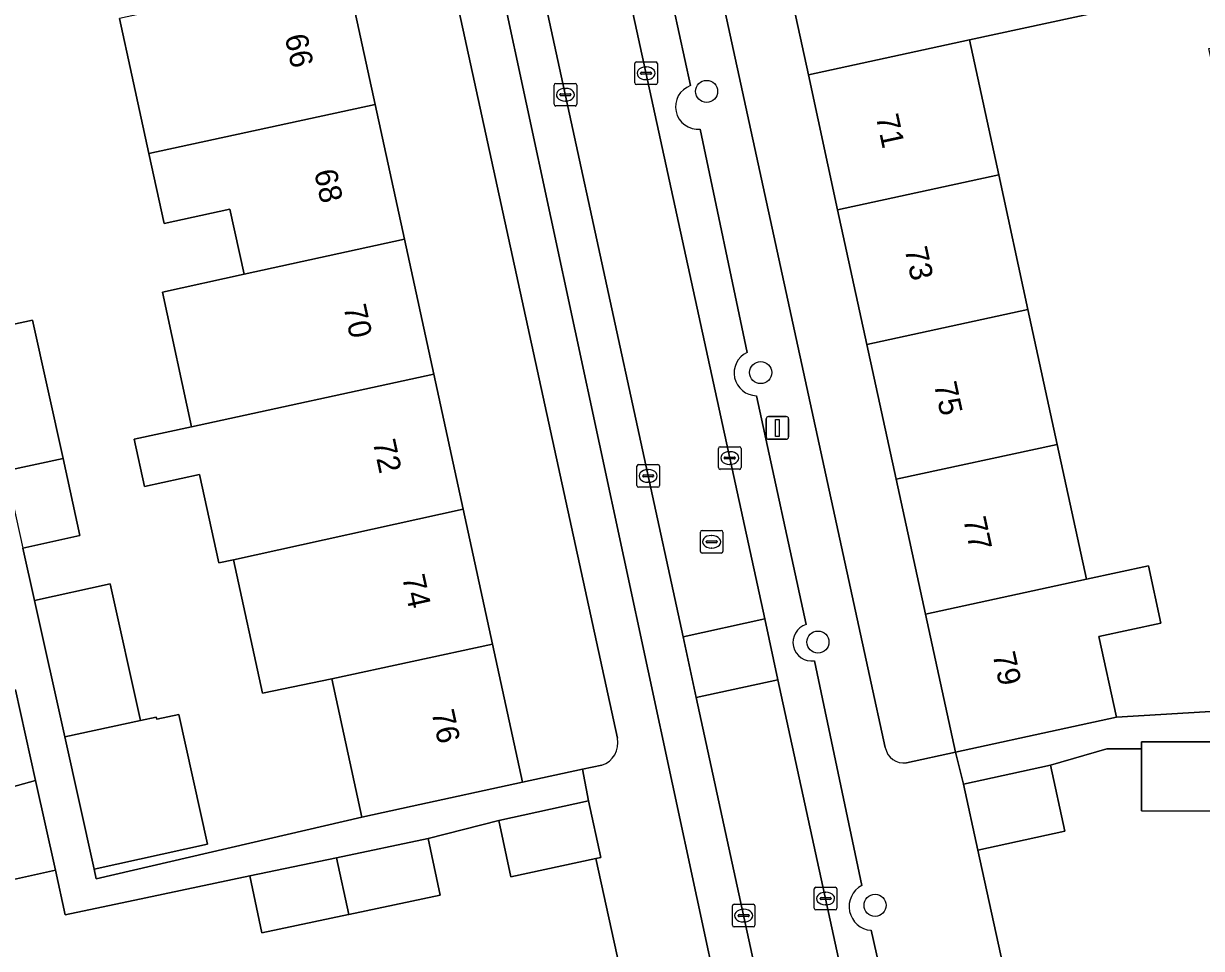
# Model space of a CAD drawing. Extents: x 159053 to 160042, y 380449 to 381423.
# Drawn here: x 159742.8 to 159794.9, y 380895 to 380935.9 of the extents above; entities that cross this region are included whole.
import ezdxf

# ---------------------------------------------------------------- set-up
doc = ezdxf.new("R2010")
doc.units = 0
for name, color, linetype in [('IMGEO_Boom', 7, 'Continuous'), ('IMGEO_Erf', 7, 'Continuous'), ('IMGEO_Kolk', 7, 'Continuous'), ('IMGEO_Lichtmast', 7, 'Continuous'), ('IMGEO_Muur', 7, 'Continuous'), ('IMGEO_Pand', 7, 'Continuous'), ('IMGEO_Pand_nummerreeks', 7, 'Continuous'), ('IMGEO_Parkeervlak_open', 7, 'Continuous'), ('IMGEO_Rijbaan_lokaal_open', 7, 'Continuous'), ('IMGEO_Rioolput', 7, 'Continuous'), ('IMGEO_Voetpad_open', 7, 'Continuous')]:
    doc.layers.add(name, color=color, linetype=linetype)

msp = doc.modelspace()

# ---------------------------------------------------------------- linework, layer by layer
at = {"layer": 'IMGEO_Boom'}
for centre in [(159773.046, 380932.921), (159775.44, 380920.485), (159777.974, 380908.561), (159780.504, 380896.917)]:
    msp.add_circle(centre, 0.489, dxfattribs=at)
at = {"layer": 'IMGEO_Erf'}
for points in [[(159773.665, 380951.545), (159772.37, 380957.51), (159771.074, 380963.473), (159769.779, 380969.437), (159768.483, 380975.402), (159767.188, 380981.365), (159765.892, 380987.33), (159764.565, 380993.44), (159761.527, 380992.896), (159763.76, 380982.861), (159780.956, 380903.896)], [(159749.128, 380992.969), (159746.611, 380992.407), (159745.658, 380992.226), (159745.724, 380991.92), (159745.456, 380991.862), (159746.717, 380986.057), (159748.013, 380980.089), (159749.309, 380974.122), (159750.606, 380968.153), (159751.902, 380962.186), (159753.199, 380956.218), (159754.495, 380950.25), (159755.791, 380944.282), (159757.088, 380938.314), (159758.384, 380932.346), (159759.68, 380926.379), (159760.976, 380920.411), (159762.273, 380914.443), (159763.569, 380908.475), (159764.897, 380902.362), (159767.549, 380902.936), (159768.411, 380903.116)], [(159769.108, 380904.305), (159752.372, 380981.031)], [(159781.899, 380903.226), (159784.06, 380903.692), (159782.734, 380909.798), (159781.438, 380915.762), (159780.143, 380921.725), (159778.847, 380927.69), (159777.552, 380933.654), (159776.256, 380939.618), (159774.961, 380945.582), (159773.665, 380951.545)], [(159790.506, 380936.463), (159784.676, 380935.199), (159785.972, 380929.235), (159787.267, 380923.27), (159788.563, 380917.307), (159789.858, 380911.343), (159792.6, 380911.937), (159793.149, 380909.402), (159790.409, 380908.807), (159791.184, 380905.239), (159802.218, 380905.902), (159800.463, 380913.201), (159803.13, 380913.843), (159802.892, 380915.049), (159799.944, 380914.401), (159798.815, 380919.53), (159797.957, 380923.432), (159800.906, 380924.08), (159799.847, 380928.707), (159796.775, 380927.956), (159796.018, 380931.413), (159795.274, 380934.816), (159798.345, 380935.566), (159797.734, 380938.295)], [(159740.682, 380922.255), (159743.222, 380922.807), (159744.577, 380916.687), (159745.305, 380913.276), (159742.793, 380912.72), (159743.306, 380910.402), (159746.658, 380911.144), (159747.997, 380905.095), (159748.695, 380905.246), (159748.717, 380905.148), (159749.685, 380905.363), (159750.955, 380899.62), (159745.939, 380898.51), (159746.033, 380898.084), (159757.794, 380900.818), (159756.465, 380906.933), (159753.389, 380906.309), (159752.109, 380912.201), (159751.463, 380912.061), (159750.614, 380915.971), (159748.17, 380915.441), (159747.716, 380917.532), (159750.259, 380918.083), (159748.966, 380924.034), (159752.577, 380924.837), (159751.953, 380927.709), (159749.04, 380927.076), (159748.367, 380930.172), (159747.613, 380933.639), (159747.069, 380936.14)], [(159796.392, 380901.084), (159792.298, 380901.102), (159792.292, 380903.847), (159790.76, 380903.845), (159788.261, 380903.121), (159788.896, 380900.198), (159785.045, 380899.362), (159787.704, 380887.216), (159793.594, 380887.633), (159793.819, 380887.649), (159793.583, 380890.982), (159795.918, 380891.147)], [(159770.822, 380886.802), (159768.142, 380898.988), (159764.389, 380898.173), (159763.847, 380900.669), (159760.729, 380899.878), (159761.257, 380897.367), (159757.212, 380896.515), (159757.201, 380896.513), (159753.358, 380895.704), (159752.83, 380898.215), (159748.226, 380897.246), (159744.669, 380896.497), (159744.232, 380898.472), (159741.426, 380897.851)]]:
    msp.add_lwpolyline(points, dxfattribs=at)
for centre, radius, start, end in [((159768.081, 380904.108), 1.045, 288.3782, 10.8636), ((159781.769, 380904.041), 0.826, 190.1461, 279.0664)]:
    msp.add_arc(centre, radius, start, end, dxfattribs=at)
at = {"layer": 'IMGEO_Kolk'}
for p, q in [((159769.87, 380933.298), (159769.87, 380934.15)), ((159769.945, 380934.224), (159770.797, 380934.224)), ((159770.871, 380934.15), (159770.871, 380933.298)), ((159770.129, 380933.718), (159770.129, 380933.73)), ((159770.567, 380933.681), (159770.169, 380933.681)), ((159770.172, 380933.767), (159770.57, 380933.767)), ((159770.358, 380934.004), (159770.383, 380934.004)), ((159770.613, 380933.73), (159770.613, 380933.718)), ((159766.299, 380932.35), (159766.299, 380933.202)), ((159766.374, 380933.276), (159767.226, 380933.276)), ((159767.3, 380933.202), (159767.3, 380932.35)), ((159770.797, 380933.224), (159769.945, 380933.224)), ((159770.381, 380933.444), (159770.356, 380933.444)), ((159766.558, 380932.77), (159766.558, 380932.782)), ((159766.996, 380932.733), (159766.598, 380932.733)), ((159766.601, 380932.819), (159766.999, 380932.819)), ((159766.787, 380933.056), (159766.812, 380933.056)), ((159767.042, 380932.782), (159767.042, 380932.77)), ((159767.226, 380932.276), (159766.374, 380932.276)), ((159766.81, 380932.496), (159766.785, 380932.496)), ((159773.572, 380916.278), (159773.572, 380917.13)), ((159773.647, 380917.204), (159774.499, 380917.204)), ((159774.06, 380916.984), (159774.085, 380916.984)), ((159774.573, 380917.13), (159774.573, 380916.278)), ((159773.831, 380916.698), (159773.831, 380916.71)), ((159774.269, 380916.661), (159773.871, 380916.661)), ((159773.874, 380916.747), (159774.272, 380916.747)), ((159774.083, 380916.424), (159774.058, 380916.424)), ((159774.315, 380916.71), (159774.315, 380916.698)), ((159769.962, 380915.486), (159769.962, 380916.338)), ((159770.037, 380916.412), (159770.889, 380916.412)), ((159770.221, 380915.906), (159770.221, 380915.918)), ((159770.264, 380915.955), (159770.662, 380915.955)), ((159770.45, 380916.192), (159770.475, 380916.192)), ((159770.705, 380915.918), (159770.705, 380915.906)), ((159770.963, 380916.338), (159770.963, 380915.486)), ((159774.499, 380916.204), (159773.647, 380916.204)), ((159770.889, 380915.412), (159770.037, 380915.412)), ((159770.659, 380915.869), (159770.261, 380915.869)), ((159770.473, 380915.632), (159770.448, 380915.632)), ((159777.886, 380897.717), (159778.738, 380897.717)), ((159777.811, 380896.791), (159777.811, 380897.643)), ((159778.07, 380897.211), (159778.07, 380897.223)), ((159778.508, 380897.174), (159778.11, 380897.174)), ((159778.113, 380897.26), (159778.511, 380897.26)), ((159778.299, 380897.497), (159778.324, 380897.497)), ((159778.554, 380897.223), (159778.554, 380897.211)), ((159778.812, 380897.643), (159778.812, 380896.791)), ((159774.187, 380896.036), (159774.187, 380896.888)), ((159774.262, 380896.962), (159775.114, 380896.962)), ((159774.675, 380896.742), (159774.7, 380896.742)), ((159775.188, 380896.888), (159775.188, 380896.036)), ((159778.738, 380896.717), (159777.886, 380896.717)), ((159778.322, 380896.937), (159778.297, 380896.937)), ((159774.446, 380896.456), (159774.446, 380896.468)), ((159774.884, 380896.419), (159774.486, 380896.419)), ((159774.489, 380896.505), (159774.887, 380896.505)), ((159774.698, 380896.182), (159774.673, 380896.182)), ((159774.93, 380896.468), (159774.93, 380896.456)), ((159775.114, 380895.962), (159774.262, 380895.962))]:
    msp.add_line(p, q, dxfattribs=at)
for points in [[(159769.87, 380933.298), (159769.87, 380934.15)], [(159769.945, 380934.224), (159770.797, 380934.224)], [(159770.871, 380934.15), (159770.871, 380933.298)], [(159766.299, 380932.35), (159766.299, 380933.202)], [(159766.374, 380933.276), (159767.226, 380933.276)], [(159767.3, 380933.202), (159767.3, 380932.35)], [(159770.797, 380933.224), (159769.945, 380933.224)], [(159767.226, 380932.276), (159766.374, 380932.276)], [(159773.572, 380916.278), (159773.572, 380917.13)], [(159773.647, 380917.204), (159774.499, 380917.204)], [(159774.573, 380917.13), (159774.573, 380916.278)], [(159769.962, 380915.486), (159769.962, 380916.338)], [(159770.037, 380916.412), (159770.889, 380916.412)], [(159770.963, 380916.338), (159770.963, 380915.486)], [(159774.499, 380916.204), (159773.647, 380916.204)], [(159770.889, 380915.412), (159770.037, 380915.412)], [(159777.886, 380897.717), (159778.738, 380897.717)], [(159777.811, 380896.791), (159777.811, 380897.643)], [(159778.812, 380897.643), (159778.812, 380896.791)], [(159774.187, 380896.036), (159774.187, 380896.888)], [(159774.262, 380896.962), (159775.114, 380896.962)], [(159775.188, 380896.888), (159775.188, 380896.036)], [(159778.738, 380896.717), (159777.886, 380896.717)], [(159775.114, 380895.962), (159774.262, 380895.962)]]:
    msp.add_lwpolyline(points, dxfattribs=at)
for centre, radius, start, end in [((159769.947, 380934.148), 0.0765, 91.552, 178.448), ((159769.947, 380934.148), 0.0765, 91.552, 178.448), ((159770.795, 380934.148), 0.0765, 1.552, 88.448), ((159770.795, 380934.148), 0.0765, 1.552, 88.448), ((159770.169, 380933.727), 0.0403, 85.8775, 175.7526), ((159770.166, 380933.717), 0.0366, 178.938, 274.7102), ((159770.57, 380933.724), 0.043, 264.8664, 352.4533), ((159770.574, 380933.729), 0.0386, 1.7309, 96.639), ((159766.376, 380933.2), 0.0765, 91.552, 178.448), ((159766.376, 380933.2), 0.0765, 91.552, 178.448), ((159767.224, 380933.2), 0.0765, 1.552, 88.448), ((159767.224, 380933.2), 0.0765, 1.552, 88.448), ((159769.947, 380933.3), 0.0765, 181.552, 268.448), ((159769.947, 380933.3), 0.0765, 181.552, 268.448), ((159770.795, 380933.3), 0.0765, 271.552, 358.448), ((159770.795, 380933.3), 0.0765, 271.552, 358.448), ((159766.598, 380932.779), 0.0403, 85.8775, 175.7526), ((159766.595, 380932.769), 0.0366, 178.938, 274.7102), ((159766.999, 380932.776), 0.043, 264.8664, 352.4533), ((159767.003, 380932.781), 0.0386, 1.7309, 96.639), ((159766.376, 380932.352), 0.0765, 181.552, 268.448), ((159766.376, 380932.352), 0.0765, 181.552, 268.448), ((159767.224, 380932.352), 0.0765, 271.552, 358.448), ((159767.224, 380932.352), 0.0765, 271.552, 358.448), ((159773.649, 380917.128), 0.0765, 91.552, 178.448), ((159773.649, 380917.128), 0.0765, 91.552, 178.448), ((159774.497, 380917.128), 0.0765, 1.552, 88.448), ((159774.497, 380917.128), 0.0765, 1.552, 88.448), ((159773.871, 380916.707), 0.0403, 85.8775, 175.7526), ((159773.868, 380916.697), 0.0366, 178.938, 274.7102), ((159774.272, 380916.704), 0.043, 264.8664, 352.4533), ((159774.276, 380916.709), 0.0386, 1.7309, 96.639), ((159770.039, 380916.336), 0.0765, 91.552, 178.448), ((159770.039, 380916.336), 0.0765, 91.552, 178.448), ((159770.261, 380915.915), 0.0403, 85.8775, 175.7526), ((159770.258, 380915.905), 0.0366, 178.938, 274.7102), ((159770.662, 380915.912), 0.043, 264.8664, 352.4533), ((159770.666, 380915.917), 0.0386, 1.7309, 96.639), ((159770.887, 380916.336), 0.0765, 1.552, 88.448), ((159770.887, 380916.336), 0.0765, 1.552, 88.448), ((159773.649, 380916.28), 0.0765, 181.552, 268.448), ((159773.649, 380916.28), 0.0765, 181.552, 268.448), ((159774.497, 380916.28), 0.0765, 271.552, 358.448), ((159774.497, 380916.28), 0.0765, 271.552, 358.448), ((159770.039, 380915.488), 0.0765, 181.552, 268.448), ((159770.039, 380915.488), 0.0765, 181.552, 268.448), ((159770.887, 380915.488), 0.0765, 271.552, 358.448), ((159770.887, 380915.488), 0.0765, 271.552, 358.448), ((159777.888, 380897.641), 0.0765, 91.552, 178.448), ((159777.888, 380897.641), 0.0765, 91.552, 178.448), ((159778.736, 380897.641), 0.0765, 1.552, 88.448), ((159778.736, 380897.641), 0.0765, 1.552, 88.448), ((159778.11, 380897.22), 0.0403, 85.8775, 175.7526), ((159778.107, 380897.21), 0.0366, 178.938, 274.7102), ((159778.511, 380897.217), 0.043, 264.8664, 352.4533), ((159778.515, 380897.222), 0.0386, 1.7309, 96.639), ((159774.264, 380896.886), 0.0765, 91.552, 178.448), ((159774.264, 380896.886), 0.0765, 91.552, 178.448), ((159775.112, 380896.886), 0.0765, 1.552, 88.448), ((159775.112, 380896.886), 0.0765, 1.552, 88.448), ((159777.888, 380896.793), 0.0765, 181.552, 268.448), ((159777.888, 380896.793), 0.0765, 181.552, 268.448), ((159778.736, 380896.793), 0.0765, 271.552, 358.448), ((159778.736, 380896.793), 0.0765, 271.552, 358.448), ((159774.486, 380896.465), 0.0403, 85.8775, 175.7526), ((159774.483, 380896.455), 0.0366, 178.938, 274.7102), ((159774.887, 380896.462), 0.043, 264.8664, 352.4533), ((159774.891, 380896.467), 0.0386, 1.7309, 96.639), ((159774.264, 380896.038), 0.0765, 181.552, 268.448), ((159774.264, 380896.038), 0.0765, 181.552, 268.448), ((159775.112, 380896.038), 0.0765, 271.552, 358.448), ((159775.112, 380896.038), 0.0765, 271.552, 358.448)]:
    msp.add_arc(centre, radius, start, end, dxfattribs=at)
for centre, major_axis, ratio, start_param, end_param in [((159770.357, 380933.724), (-0.387, 0.002), 0.722429, 4.712389, 7.853982), ((159770.382, 380933.724), (-0.39, 0.002), 0.717154, 1.570796, 4.712389), ((159766.786, 380932.776), (-0.387, 0.002), 0.722429, 4.712389, 7.853982), ((159766.811, 380932.776), (-0.39, 0.002), 0.717154, 1.570796, 4.712389), ((159774.059, 380916.704), (-0.387, 0.002), 0.722429, 4.712389, 7.853982), ((159774.084, 380916.704), (-0.39, 0.002), 0.717154, 1.570796, 4.712389), ((159770.449, 380915.912), (-0.387, 0.002), 0.722429, 4.712389, 7.853982), ((159770.474, 380915.912), (-0.39, 0.002), 0.717154, 1.570796, 4.712389), ((159778.298, 380897.217), (-0.387, 0.002), 0.722429, 4.712389, 7.853982), ((159778.323, 380897.217), (-0.39, 0.002), 0.717154, 1.570796, 4.712389), ((159774.674, 380896.462), (-0.387, 0.002), 0.722429, 4.712389, 7.853982), ((159774.699, 380896.462), (-0.39, 0.002), 0.717154, 1.570796, 4.712389)]:
    msp.add_ellipse(centre, major_axis=major_axis, ratio=ratio, start_param=start_param, end_param=end_param, dxfattribs=at)
at = {"layer": 'IMGEO_Lichtmast'}
for p, q in [((159775.783, 380918.537), (159776.573, 380918.537)), ((159776.573, 380918.537), (159775.783, 380918.537)), ((159775.683, 380917.637), (159775.683, 380918.437)), ((159775.683, 380918.437), (159775.683, 380917.637)), ((159776.673, 380918.437), (159776.673, 380917.637)), ((159776.673, 380917.637), (159776.673, 380918.437)), ((159776.573, 380917.537), (159775.783, 380917.537)), ((159775.783, 380917.537), (159776.573, 380917.537))]:
    msp.add_line(p, q, dxfattribs=at)
msp.add_lwpolyline([(159776.103, 380918.412), (159776.253, 380918.412), (159776.253, 380917.662), (159776.103, 380917.662), (159776.103, 380918.412)], dxfattribs=at)
for centre, start, end in [((159775.783, 380918.437), 90, 180), ((159775.783, 380918.437), 90, 180), ((159776.573, 380918.437), 0, 90), ((159776.573, 380918.437), 360, 90), ((159775.783, 380917.637), 180, 270), ((159775.783, 380917.637), 180, 270), ((159776.573, 380917.637), 270, 0), ((159776.573, 380917.637), 270, 0)]:
    msp.add_arc(centre, 0.1, start, end, dxfattribs=at)
at = {"layer": 'IMGEO_Muur'}
for points in [[(159787.704, 380887.216), (159785.045, 380899.362)], [(159770.822, 380886.802), (159768.142, 380898.988)]]:
    msp.add_lwpolyline(points, dxfattribs=at)
at = {"layer": 'IMGEO_Pand'}
for points in [[(159776.256, 380939.618), (159777.552, 380933.654), (159784.676, 380935.199), (159790.506, 380936.463), (159790.832, 380936.537), (159790.377, 380938.63), (159787.933, 380938.1), (159787.094, 380941.969), (159783.38, 380941.164)], [(159748.367, 380930.172), (159758.384, 380932.346), (159757.088, 380938.314), (159749.923, 380936.76), (159747.069, 380936.14), (159747.613, 380933.639)], [(159778.847, 380927.69), (159785.972, 380929.235), (159784.676, 380935.199), (159777.552, 380933.654)], [(159752.577, 380924.837), (159759.68, 380926.379), (159758.384, 380932.346), (159748.367, 380930.172), (159749.04, 380927.076), (159751.953, 380927.709)], [(159787.267, 380923.27), (159785.972, 380929.235), (159778.847, 380927.69), (159780.143, 380921.725)], [(159752.577, 380924.837), (159748.966, 380924.034), (159750.259, 380918.083), (159760.976, 380920.411), (159759.68, 380926.379)], [(159781.438, 380915.762), (159788.563, 380917.307), (159787.267, 380923.27), (159780.143, 380921.725)], [(159740.682, 380922.255), (159742.037, 380916.134), (159744.577, 380916.687), (159743.222, 380922.807)], [(159752.109, 380912.201), (159762.273, 380914.443), (159760.976, 380920.411), (159750.259, 380918.083), (159747.716, 380917.532), (159748.17, 380915.441), (159750.614, 380915.971), (159751.463, 380912.061)], [(159789.858, 380911.343), (159788.563, 380917.307), (159781.438, 380915.762), (159782.734, 380909.798)], [(159744.577, 380916.687), (159742.037, 380916.134), (159742.793, 380912.72), (159745.305, 380913.276)], [(159752.109, 380912.201), (159753.389, 380906.309), (159756.465, 380906.933), (159763.569, 380908.475), (159762.273, 380914.443)], [(159789.858, 380911.343), (159782.734, 380909.798), (159784.06, 380903.692), (159788.947, 380904.753), (159791.184, 380905.239), (159790.409, 380908.807), (159793.149, 380909.402), (159792.6, 380911.937)], [(159743.306, 380910.402), (159744.642, 380904.367), (159747.997, 380905.095), (159746.658, 380911.144)], [(159763.569, 380908.475), (159756.465, 380906.933), (159757.794, 380900.818), (159760.012, 380901.3), (159764.897, 380902.362)], [(159740.58, 380901.675), (159743.355, 380902.438), (159742.467, 380906.448), (159739.66, 380905.827)], [(159747.997, 380905.095), (159744.642, 380904.367), (159745.939, 380898.51), (159750.955, 380899.62), (159749.685, 380905.363), (159748.717, 380905.148), (159748.695, 380905.246)], [(159792.694, 380904.145), (159792.291, 380904.144), (159792.292, 380903.847), (159792.298, 380901.102), (159796.392, 380901.084), (159796.482, 380901.084), (159796.476, 380904.153)], [(159785.045, 380899.362), (159788.896, 380900.198), (159788.261, 380903.121), (159784.41, 380902.284)], [(159740.58, 380901.675), (159741.426, 380897.851), (159744.232, 380898.472), (159743.355, 380902.438)], [(159767.825, 380901.534), (159763.847, 380900.669), (159764.389, 380898.173), (159768.142, 380898.988), (159768.367, 380899.037)], [(159756.664, 380899.022), (159757.212, 380896.515), (159761.257, 380897.367), (159760.729, 380899.878)], [(159756.664, 380899.022), (159752.83, 380898.215), (159753.358, 380895.704), (159757.201, 380896.513), (159757.212, 380896.515)]]:
    msp.add_lwpolyline(points, close=True, dxfattribs=at)
at = {"layer": 'IMGEO_Parkeervlak_open'}
for points in [[(159758.133, 380990.369), (159766.534, 380951.359), (159767.118, 380948.672), (159775.62, 380909.586), (159776.205, 380906.899), (159781.128, 380884.266)], [(159772.335, 380933.177), (159768.828, 380949.306)], [(159775.998, 380890.436), (159772.592, 380906.114), (159772.009, 380908.801), (159765.113, 380940.546)], [(159764.005, 380937.382), (159773.696, 380892.245)], [(159774.836, 380921.378), (159772.764, 380931.256)], [(159777.453, 380909.335), (159775.251, 380919.46)], [(159779.913, 380897.799), (159777.815, 380907.738)], [(159782.294, 380887.117), (159780.329, 380895.812)]]:
    msp.add_lwpolyline(points, dxfattribs=at)
for centre, radius, start, end in [((159772.662, 380932.242), 0.991, 109.2782, 275.8993), ((159775.272, 380920.468), 1.009, 115.5981, 268.8198), ((159777.691, 380908.549), 0.821, 106.8212, 278.7222), ((159780.411, 380896.866), 1.057, 118.1011, 265.5483)]:
    msp.add_arc(centre, radius, start, end, dxfattribs=at)
at = {"layer": 'IMGEO_Rijbaan_lokaal_open'}
for points in [[(159765.113, 380940.546), (159772.009, 380908.801), (159775.62, 380909.586), (159767.118, 380948.672), (159763.518, 380947.889), (159765.066, 380940.761)], [(159772.009, 380908.801), (159772.592, 380906.114), (159776.205, 380906.899), (159775.62, 380909.586)]]:
    msp.add_lwpolyline(points, close=True, dxfattribs=at)
msp.add_lwpolyline([(159782.465, 380878.452), (159782.389, 380878.855), (159781.48, 380883.006), (159781.128, 380884.266), (159776.205, 380906.899), (159772.592, 380906.114), (159775.998, 380890.436), (159776.234, 380889.35), (159777.717, 380883.019), (159778.612, 380878.882), (159778.653, 380878.67)], dxfattribs=at)
at = {"layer": 'IMGEO_Rioolput'}
for p, q in [((159772.77, 380912.572), (159772.77, 380913.424)), ((159772.845, 380913.498), (159773.697, 380913.498)), ((159773.771, 380913.424), (159773.771, 380912.572)), ((159773.029, 380912.992), (159773.029, 380913.004)), ((159773.467, 380912.955), (159773.069, 380912.955)), ((159773.072, 380913.041), (159773.47, 380913.041)), ((159773.258, 380913.278), (159773.283, 380913.278)), ((159773.513, 380913.004), (159773.513, 380912.992)), ((159773.697, 380912.498), (159772.845, 380912.498)), ((159773.281, 380912.718), (159773.256, 380912.718))]:
    msp.add_line(p, q, dxfattribs=at)
for points in [[(159772.77, 380912.572), (159772.77, 380913.424)], [(159772.845, 380913.498), (159773.697, 380913.498)], [(159773.771, 380913.424), (159773.771, 380912.572)], [(159773.697, 380912.498), (159772.845, 380912.498)]]:
    msp.add_lwpolyline(points, dxfattribs=at)
for centre, radius, start, end in [((159772.847, 380913.422), 0.0765, 91.552, 178.448), ((159772.847, 380913.422), 0.0765, 91.552, 178.448), ((159773.695, 380913.422), 0.0765, 1.552, 88.448), ((159773.695, 380913.422), 0.0765, 1.552, 88.448), ((159773.069, 380913.001), 0.0403, 85.8775, 175.7526), ((159773.066, 380912.991), 0.0366, 178.938, 274.7102), ((159773.47, 380912.998), 0.043, 264.8664, 352.4533), ((159773.474, 380913.003), 0.0386, 1.7309, 96.639), ((159772.847, 380912.574), 0.0765, 181.552, 268.448), ((159772.847, 380912.574), 0.0765, 181.552, 268.448), ((159773.695, 380912.574), 0.0765, 271.552, 358.448), ((159773.695, 380912.574), 0.0765, 271.552, 358.448)]:
    msp.add_arc(centre, radius, start, end, dxfattribs=at)
for centre, major_axis, ratio, start_param, end_param in [((159773.257, 380912.998), (-0.387, 0.002), 0.722429, 4.712389, 7.853982), ((159773.282, 380912.998), (-0.39, 0.002), 0.717154, 1.570796, 4.712389)]:
    msp.add_ellipse(centre, major_axis=major_axis, ratio=ratio, start_param=start_param, end_param=end_param, dxfattribs=at)
at = {"layer": 'IMGEO_Voetpad_open'}
for points in [[(159749.854, 380992.523), (159752.372, 380981.031), (159769.108, 380904.305)], [(159780.956, 380903.896), (159763.76, 380982.861)], [(159768.828, 380949.306), (159772.335, 380933.177)], [(159773.696, 380892.245), (159764.005, 380937.382)], [(159772.764, 380931.256), (159774.836, 380921.378)], [(159775.251, 380919.46), (159777.453, 380909.335)], [(159742.467, 380906.448), (159743.355, 380902.438), (159744.232, 380898.472), (159744.669, 380896.497), (159748.226, 380897.246), (159752.83, 380898.215), (159756.664, 380899.022), (159760.729, 380899.878), (159763.847, 380900.669), (159767.825, 380901.534), (159767.549, 380902.936), (159764.897, 380902.362), (159760.012, 380901.3), (159757.794, 380900.818), (159746.033, 380898.084), (159745.939, 380898.51), (159744.642, 380904.367), (159743.306, 380910.402), (159742.793, 380912.72)], [(159777.815, 380907.738), (159779.913, 380897.799)], [(159802.218, 380905.902), (159791.184, 380905.239), (159788.947, 380904.753), (159784.06, 380903.692), (159784.41, 380902.284), (159788.261, 380903.121), (159790.76, 380903.845), (159792.292, 380903.847), (159792.291, 380904.144), (159792.694, 380904.145), (159796.476, 380904.153)], [(159788.378, 380878.291), (159788.234, 380879.74), (159787.704, 380887.216), (159785.045, 380899.362), (159784.41, 380902.284), (159784.06, 380903.692), (159781.899, 380903.226)], [(159768.411, 380903.116), (159767.549, 380902.936), (159767.825, 380901.534), (159768.367, 380899.037), (159768.142, 380898.988), (159770.822, 380886.802)], [(159780.329, 380895.812), (159782.294, 380887.117)]]:
    msp.add_lwpolyline(points, dxfattribs=at)
for centre, radius, start, end in [((159772.662, 380932.242), 0.991, 109.2782, 275.8993), ((159775.272, 380920.468), 1.009, 115.5981, 268.8198), ((159777.691, 380908.549), 0.821, 106.8212, 278.7222), ((159768.081, 380904.108), 1.045, 288.3782, 10.8636), ((159781.769, 380904.041), 0.826, 190.1461, 279.0664), ((159780.411, 380896.866), 1.057, 118.1011, 265.5483)]:
    msp.add_arc(centre, radius, start, end, dxfattribs=at)

# ---------------------------------------------------------------- texts
at = {"layer": 'IMGEO_Pand_nummerreeks'}
for s, rotation, p in [('66', 282.2553, (159754.374, 380935.353)), ('71', 282.2554, (159780.531, 380931.807)), ('68', 282.2553, (159755.674, 380929.371)), ('73', 282.2554, (159781.805, 380925.943)), ('70', 282.2553, (159756.972, 380923.393)), ('75', 282.2554, (159783.103, 380919.969)), ('72', 282.2553, (159758.27, 380917.421)), ('77', 282.2554, (159784.4, 380913.995)), ('74', 282.2553, (159759.568, 380911.44)), ('79', 282.2554, (159785.698, 380908.021)), ('76', 282.2553, (159760.867, 380905.462))]:
    msp.add_text(s, height=1, rotation=rotation, dxfattribs=at).set_placement(p)

doc.saveas('drawing.dxf')
